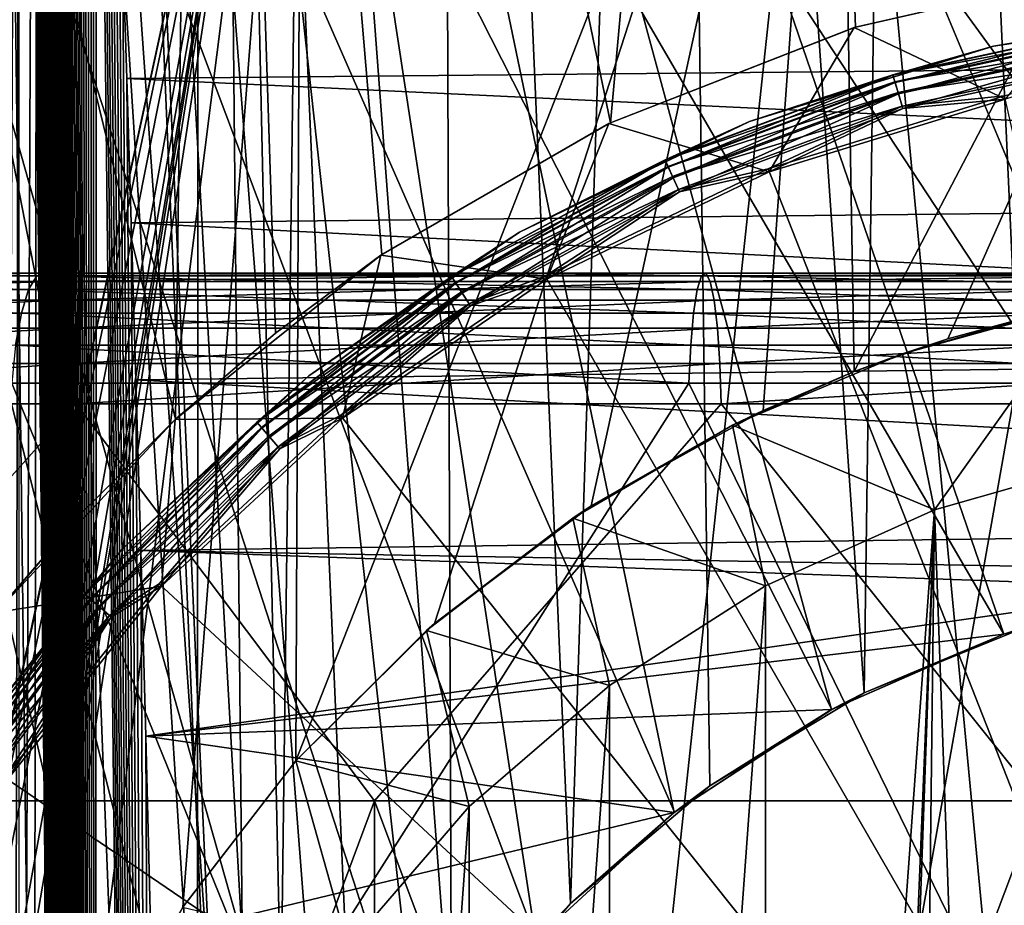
# Model space of a CAD drawing. Header units: metres. Extents: x -24 to 24, y -69 to 184.
# Tile 787 of 896: x -2.5 to -0.68, y 155.39 to 157.02. Entities that reach past the tile are written whole.
import ezdxf

# ---------------------------------------------------------------- set-up
doc = ezdxf.new("R2010")
doc.units = ezdxf.units.M
for name, color, linetype in [('4035', 7, 'CONTINUOUS'), ('4050', 7, 'CONTINUOUS'), ('4056', 2, 'CONTINUOUS'), ('4058', 2, 'CONTINUOUS'), ('4068', 2, 'CONTINUOUS'), ('4069', 2, 'CONTINUOUS'), ('4097', 7, 'CONTINUOUS'), ('4099', 7, 'CONTINUOUS'), ('4121', 7, 'CONTINUOUS'), ('4122', 7, 'CONTINUOUS'), ('4167', 7, 'CONTINUOUS'), ('4169', 7, 'CONTINUOUS'), ('4189', 7, 'CONTINUOUS'), ('4190', 7, 'CONTINUOUS'), ('4213', 7, 'CONTINUOUS'), ('4217', 7, 'CONTINUOUS'), ('4219', 7, 'CONTINUOUS'), ('4221', 7, 'CONTINUOUS'), ('4229', 7, 'CONTINUOUS'), ('4231', 7, 'CONTINUOUS'), ('618', 7, 'CONTINUOUS'), ('713', 7, 'CONTINUOUS'), ('714', 7, 'CONTINUOUS'), ('715', 7, 'CONTINUOUS')]:
    doc.layers.add(name, color=color, linetype=linetype)

msp = doc.modelspace()

# ---------------------------------------------------------------- linework, layer by layer
at = {"layer": '4035'}
for points in [[(-1.078851, 160.452523, 24.22599), (-2.155623, 160.446, 24.154002), (-1.407413, 156.829451, 24.209124)], [(-0.955243, 157.006447, 24.231178), (-1.078851, 160.452523, 24.22599), (-1.407413, 156.829451, 24.209124)], [(-0.482687, 157.113957, 24.245196), (-1.078851, 160.452523, 24.22599), (-0.955243, 157.006447, 24.231178)], [(-2.155623, 160.446, 24.154002), (-3.228154, 160.435157, 24.034174), (-2.210229, 156.282727, 24.149066)], [(-2.382778, 156.110174, 24.132652), (-3.228154, 160.435157, 24.034174), (-2.541779, 155.925303, 24.116423)], [(-2.210229, 156.282727, 24.149066), (-3.228154, 160.435157, 24.034174), (-2.382778, 156.110174, 24.132652)], [(-2.025325, 156.441763, 24.165276), (-2.155623, 160.446, 24.154002), (-2.210229, 156.282727, 24.149066)], [(-1.829057, 156.586457, 24.180923), (-2.155623, 160.446, 24.154002), (-2.025325, 156.441763, 24.165276)], [(-1.407413, 156.829451, 24.209124), (-2.155623, 160.446, 24.154002), (-1.829057, 156.586457, 24.180923)], [(-2.173753, 147.8, -24.152377), (-4.330005, 147.8, -23.860293), (-4.316752, 160.06449, -23.862694)], [(-2.167046, 160.06449, -24.152979), (-2.173753, 147.8, -24.152377), (-4.316752, 160.06449, -23.862694)], [(0, 160.06449, -24.25), (-2.173753, 147.8, -24.152377), (-2.167046, 160.06449, -24.152979)], [(0, 160.06449, -24.25), (0, 147.8, -24.25), (-2.173753, 147.8, -24.152377)]]:
    msp.add_3dface(points, dxfattribs=at)
at = {"layer": '4050'}
for points in [[(-2.111006, 147.74019, -23.455195), (-2.959514, 158.202198, -21.216058), (-4.205015, 147.74019, -23.171542)], [(-1.976525, 158.202198, -21.3301), (-2.959514, 158.202198, -21.216058), (-2.111006, 147.74019, -23.455195)], [(-1.976525, 158.202198, 21.3301), (-2.896422, 153.959708, 22.095592), (-2.959514, 158.202198, 21.216058)], [(-2.871932, 154.065167, 22.077153), (-2.896422, 153.959708, 22.095592), (-1.976525, 158.202198, 21.3301)], [(-2.825765, 154.162153, 22.063217), (-2.871932, 154.065167, 22.077153), (-1.976525, 158.202198, 21.3301)], [(-2.760428, 154.246542, 22.054184), (-2.825765, 154.162153, 22.063217), (-1.976525, 158.202198, 21.3301)], [(-2.678646, 154.315158, 22.050203), (-2.760428, 154.246542, 22.054184), (-1.976525, 158.202198, 21.3301)], [(-2.64019, 154.348837, 22.04794), (-2.678646, 154.315158, 22.050203), (-1.976525, 158.202198, 21.3301)], [(-2.611369, 154.39148, 22.042636), (-2.64019, 154.348837, 22.04794), (-1.976525, 158.202198, 21.3301)], [(-2.594307, 154.440434, 22.034621), (-2.611369, 154.39148, 22.042636), (-1.976525, 158.202198, 21.3301)], [(-2.553572, 154.608356, 22.004987), (-2.594307, 154.440434, 22.034621), (-1.976525, 158.202198, 21.3301)], [(-2.502194, 154.772655, 21.977245), (-2.553572, 154.608356, 22.004987), (-1.976525, 158.202198, 21.3301)], [(-2.36875, 155.088075, 21.927483), (-2.502194, 154.772655, 21.977245), (-1.976525, 158.202198, 21.3301)], [(-2.19645, 155.382602, 21.88519), (-2.36875, 155.088075, 21.927483), (-1.976525, 158.202198, 21.3301)], [(-1.987837, 155.652428, 21.85), (-2.19645, 155.382602, 21.88519), (-1.976525, 158.202198, 21.3301)], [(-0.989318, 158.202198, -21.398623), (-1.976525, 158.202198, -21.3301), (-2.111006, 147.74019, -23.455195)], [(0, 147.74019, -23.55), (-0.989318, 158.202198, -21.398623), (-2.111006, 147.74019, -23.455195)], [(-0.989318, 158.202198, 21.398623), (-1.987837, 155.652428, 21.85), (-1.976525, 158.202198, 21.3301)], [(-1.732023, 155.905642, 21.820086), (-1.987837, 155.652428, 21.85), (-0.989318, 158.202198, 21.398623)], [(-1.443048, 156.122636, 21.796855), (-1.732023, 155.905642, 21.820086), (-0.989318, 158.202198, 21.398623)], [(-1.125535, 156.299098, 21.779607), (-1.443048, 156.122636, 21.796855), (-0.989318, 158.202198, 21.398623)], [(-0.957771, 156.370865, 21.773013), (-1.125535, 156.299098, 21.779607), (-0.989318, 158.202198, 21.398623)], [(0, 158.202198, 21.42148), (-0.957771, 156.370865, 21.773013), (-0.989318, 158.202198, 21.398623)], [(0, 147.74019, -23.55), (0, 158.202198, -21.42148), (-0.989318, 158.202198, -21.398623)], [(-0.957771, 156.370865, 21.773013), (0, 158.202198, 21.42148), (-0.784986, 156.431066, 21.767671)], [(-0.784986, 156.431066, 21.767671), (0, 158.202198, 21.42148), (-0.608087, 156.479289, 21.763517)]]:
    msp.add_3dface(points, dxfattribs=at)
at = {"layer": '4056'}
for points in [[(-2.5, 146.7, -4.35), (-2.359727, 146.7, -4.363234), (-2.498407, 160.029239, -4.350002)], [(-2.498407, 160.029239, -4.350002), (-2.359727, 146.7, -4.363234), (-2.4964, 160.028443, -4.350009)], [(-2.4964, 160.028443, -4.350009), (-2.359727, 146.7, -4.363234), (-2.494571, 160.027181, -4.35002)], [(-2.494571, 160.027181, -4.35002), (-2.359727, 146.7, -4.363234), (-2.49288, 160.02556, -4.350034)], [(-2.49288, 160.02556, -4.350034), (-2.359727, 146.7, -4.363234), (-2.491226, 160.023552, -4.350051)], [(-2.491226, 160.023552, -4.350051), (-2.359727, 146.7, -4.363234), (-2.4896, 160.02117, -4.350072)], [(-2.4896, 160.02117, -4.350072), (-2.359727, 146.7, -4.363234), (-2.488017, 160.018463, -4.350096)], [(-2.488017, 160.018463, -4.350096), (-2.359727, 146.7, -4.363234), (-2.486462, 160.015431, -4.350122)], [(-2.486462, 160.015431, -4.350122), (-2.359727, 146.7, -4.363234), (-2.484919, 160.012057, -4.350152)], [(-2.484919, 160.012057, -4.350152), (-2.359727, 146.7, -4.363234), (-2.483375, 160.008316, -4.350184)], [(-2.483375, 160.008316, -4.350184), (-2.359727, 146.7, -4.363234), (-2.481822, 160.004186, -4.35022)], [(-2.481822, 160.004186, -4.35022), (-2.359727, 146.7, -4.363234), (-2.480257, 159.99965, -4.35026)], [(-2.480257, 159.99965, -4.35026), (-2.359727, 146.7, -4.363234), (-2.478677, 159.99469, -4.350303)], [(-2.478677, 159.99469, -4.350303), (-2.359727, 146.7, -4.363234), (-2.477075, 159.989274, -4.35035)], [(-2.477075, 159.989274, -4.35035), (-2.359727, 146.7, -4.363234), (-2.475444, 159.983354, -4.350402)], [(-2.475444, 159.983354, -4.350402), (-2.359727, 146.7, -4.363234), (-2.473776, 159.976882, -4.350459)], [(-2.473776, 159.976882, -4.350459), (-2.359727, 146.7, -4.363234), (-2.472067, 159.969808, -4.35052)], [(-2.472067, 159.969808, -4.35052), (-2.359727, 146.7, -4.363234), (-2.470313, 159.96208, -4.350588)], [(-2.470313, 159.96208, -4.350588), (-2.359727, 146.7, -4.363234), (-2.468509, 159.953643, -4.350661)], [(-2.468509, 159.953643, -4.350661), (-2.359727, 146.7, -4.363234), (-2.466654, 159.944443, -4.350742)], [(-2.466654, 159.944443, -4.350742), (-2.359727, 146.7, -4.363234), (-2.464744, 159.934422, -4.350829)], [(-2.464744, 159.934422, -4.350829), (-2.359727, 146.7, -4.363234), (-2.462775, 159.92351, -4.350924)], [(-2.462775, 159.92351, -4.350924), (-2.359727, 146.7, -4.363234), (-2.460744, 159.91163, -4.351028)], [(-2.460744, 159.91163, -4.351028), (-2.359727, 146.7, -4.363234), (-2.458648, 159.8987, -4.351141)], [(-2.458648, 159.8987, -4.351141), (-2.359727, 146.7, -4.363234), (-2.456481, 159.884631, -4.351264)], [(-2.456481, 159.884631, -4.351264), (-2.359727, 146.7, -4.363234), (-2.454242, 159.86933, -4.351397)], [(-2.454242, 159.86933, -4.351397), (-2.359727, 146.7, -4.363234), (-2.451925, 159.852692, -4.351542)], [(-2.451925, 159.852692, -4.351542), (-2.359727, 146.7, -4.363234), (-2.449528, 159.834604, -4.3517)], [(-2.449528, 159.834604, -4.3517), (-2.359727, 146.7, -4.363234), (-2.447045, 159.814946, -4.351872)], [(-2.447045, 159.814946, -4.351872), (-2.359727, 146.7, -4.363234), (-2.444474, 159.793583, -4.352058)], [(-2.444474, 159.793583, -4.352058), (-2.359727, 146.7, -4.363234), (-2.44181, 159.770373, -4.352261)], [(-2.44181, 159.770373, -4.352261), (-2.359727, 146.7, -4.363234), (-2.439049, 159.745161, -4.352481)], [(-2.439049, 159.745161, -4.352481), (-2.359727, 146.7, -4.363234), (-2.436186, 159.717778, -4.35272)], [(-2.436186, 159.717778, -4.35272), (-2.359727, 146.7, -4.363234), (-2.433217, 159.688042, -4.352979)], [(-2.433217, 159.688042, -4.352979), (-2.359727, 146.7, -4.363234), (-2.430136, 159.655754, -4.353261)], [(-2.430136, 159.655754, -4.353261), (-2.359727, 146.7, -4.363234), (-2.42694, 159.620701, -4.353567)], [(-2.42694, 159.620701, -4.353567), (-2.359727, 146.7, -4.363234), (-2.423624, 159.58265, -4.353899)], [(-2.423624, 159.58265, -4.353899), (-2.359727, 146.7, -4.363234), (-2.420181, 159.541349, -4.354259)], [(-2.420181, 159.541349, -4.354259), (-2.359727, 146.7, -4.363234), (-2.416608, 159.496528, -4.354651)], [(-2.416608, 159.496528, -4.354651), (-2.359727, 146.7, -4.363234), (-2.412897, 159.447888, -4.355075)], [(-2.412897, 159.447888, -4.355075), (-2.359727, 146.7, -4.363234), (-2.409045, 159.395112, -4.355536)], [(-2.409045, 159.395112, -4.355536), (-2.359727, 146.7, -4.363234), (-2.405044, 159.337853, -4.356035)], [(-2.405044, 159.337853, -4.356035), (-2.359727, 146.7, -4.363234), (-2.400889, 159.275735, -4.356577)], [(-2.400889, 159.275735, -4.356577), (-2.359727, 146.7, -4.363234), (-2.396574, 159.208352, -4.357165)], [(-2.396574, 159.208352, -4.357165), (-2.359727, 146.7, -4.363234), (-2.392092, 159.135265, -4.357803)], [(-2.392092, 159.135265, -4.357803), (-2.359727, 146.7, -4.363234), (-2.387437, 159.055995, -4.358495)], [(-2.387437, 159.055995, -4.358495), (-2.359727, 146.7, -4.363234), (-2.382601, 158.970028, -4.359245)], [(-2.382601, 158.970028, -4.359245), (-2.359727, 146.7, -4.363234), (-2.377578, 158.876803, -4.360059)], [(-2.377578, 158.876803, -4.360059), (-2.359727, 146.7, -4.363234), (-2.37236, 158.775717, -4.360941)], [(-2.37236, 158.775717, -4.360941), (-2.359727, 146.7, -4.363234), (-2.366941, 158.666112, -4.361898)], [(-2.366941, 158.666112, -4.361898), (-2.359727, 146.7, -4.363234), (-2.361311, 158.54728, -4.362935)], [(-2.361311, 158.54728, -4.362935), (-2.359727, 146.7, -4.363234), (-2.355464, 158.418452, -4.364059)], [(-2.359727, 146.7, -4.363234), (-2.224405, 146.7, -4.402471), (-2.355464, 158.418452, -4.364059)], [(-2.355464, 158.418452, -4.364059), (-2.224405, 146.7, -4.402471), (-2.349391, 158.278796, -4.365278)], [(-2.349391, 158.278796, -4.365278), (-2.224405, 146.7, -4.402471), (-2.343084, 158.127411, -4.366599)], [(-2.343084, 158.127411, -4.366599), (-2.224405, 146.7, -4.402471), (-2.336534, 157.963321, -4.368031)], [(-2.336534, 157.963321, -4.368031), (-2.224405, 146.7, -4.402471), (-2.329733, 157.785471, -4.369583)], [(-2.329733, 157.785471, -4.369583), (-2.224405, 146.7, -4.402471), (-2.322672, 157.59272, -4.371265)], [(-2.322672, 157.59272, -4.371265), (-2.224405, 146.7, -4.402471), (-2.31534, 157.383807, -4.373088)], [(-2.31534, 157.383807, -4.373088), (-2.224405, 146.7, -4.402471), (-2.307726, 157.157295, -4.375065)], [(-2.307726, 157.157295, -4.375065), (-2.224405, 146.7, -4.402471), (-2.299816, 156.911576, -4.377209)], [(-2.299816, 156.911576, -4.377209), (-2.224405, 146.7, -4.402471), (-2.291595, 156.644872, -4.379537)], [(-2.291595, 156.644872, -4.379537), (-2.224405, 146.7, -4.402471), (-2.283046, 156.355209, -4.382064)], [(-2.283046, 156.355209, -4.382064), (-2.224405, 146.7, -4.402471), (-2.274154, 156.040391, -4.384812)], [(-2.274154, 156.040391, -4.384812), (-2.224405, 146.7, -4.402471), (-2.2649, 155.697964, -4.3878)], [(-2.2649, 155.697964, -4.3878), (-2.224405, 146.7, -4.402471), (-2.255265, 155.325177, -4.391053)]]:
    msp.add_3dface(points, dxfattribs=at)
at = {"layer": '4058'}
for points in [[(-2.307726, 157.157295, -4.375065), (2.301222, 156.956028, -4.376821), (2.30906, 157.197679, -4.374712)], [(-2.307726, 157.157295, -4.375065), (-2.299816, 156.911576, -4.377209), (2.301222, 156.956028, -4.376821)], [(-2.299816, 156.911576, -4.377209), (2.293087, 156.694161, -4.379106), (2.301222, 156.956028, -4.376821)], [(-2.299816, 156.911576, -4.377209), (-2.291595, 156.644872, -4.379537), (2.293087, 156.694161, -4.379106)], [(-2.291595, 156.644872, -4.379537), (2.284646, 156.410364, -4.381583), (2.293087, 156.694161, -4.379106)], [(-2.291595, 156.644872, -4.379537), (-2.283046, 156.355209, -4.382064), (2.284646, 156.410364, -4.381583)], [(-2.283046, 156.355209, -4.382064), (2.275886, 156.10277, -4.384267), (2.284646, 156.410364, -4.381583)], [(-2.283046, 156.355209, -4.382064), (-2.274154, 156.040391, -4.384812), (2.275886, 156.10277, -4.384267)], [(2.275886, 156.10277, -4.384267), (-2.274154, 156.040391, -4.384812), (0, 156, -4.385164)], [(0, 156, -4.385164), (-2.274154, 156.040391, -4.384812), (-0.345644, 155.97136, -4.385414)], [(-2.274154, 156.040391, -4.384812), (-2.2649, 155.697964, -4.3878), (-0.345644, 155.97136, -4.385414)], [(-0.345644, 155.97136, -4.385414), (-2.2649, 155.697964, -4.3878), (-0.681869, 155.886217, -4.386157)], [(-0.681869, 155.886217, -4.386157), (-2.2649, 155.697964, -4.3878), (-0.999506, 155.746886, -4.387373)], [(-0.999506, 155.746886, -4.387373), (-2.2649, 155.697964, -4.3878), (-1.289863, 155.557181, -4.389029)], [(-2.2649, 155.697964, -4.3878), (-2.255265, 155.325177, -4.391053), (-1.289863, 155.557181, -4.389029)], [(-1.289863, 155.557181, -4.389029), (-2.255265, 155.325177, -4.391053), (-1.545021, 155.32229, -4.391079)]]:
    msp.add_3dface(points, dxfattribs=at)
at = {"layer": '4068'}
for points in [[(1.545021, 155.32229, 5.421079), (-2.4, 160.902618, 5.37238), (1.758052, 155.048588, 5.423467)], [(1.289863, 155.557181, 5.419029), (-2.4, 160.902618, 5.37238), (1.545021, 155.32229, 5.421079)], [(0.999506, 155.746886, 5.417373), (-2.4, 160.902618, 5.37238), (1.289863, 155.557181, 5.419029)], [(0.681869, 155.886217, 5.416157), (-2.4, 160.902618, 5.37238), (0.999506, 155.746886, 5.417373)], [(0.345644, 155.97136, 5.415414), (-2.4, 160.902618, 5.37238), (0.681869, 155.886217, 5.416157)], [(0, 156, 5.415164), (-2.4, 160.902618, 5.37238), (0.345644, 155.97136, 5.415414)], [(-0.345644, 155.97136, 5.415414), (-2.4, 160.902618, 5.37238), (0, 156, 5.415164)], [(-0.681869, 155.886217, 5.416157), (-2.4, 160.902618, 5.37238), (-0.345644, 155.97136, 5.415414)], [(-0.999506, 155.746886, 5.417373), (-2.4, 160.902618, 5.37238), (-0.681869, 155.886217, 5.416157)], [(-1.289863, 155.557181, 5.419029), (-2.4, 160.902618, 5.37238), (-0.999506, 155.746886, 5.417373)], [(-1.545021, 155.32229, 5.421079), (-2.4, 160.902618, 5.37238), (-1.289863, 155.557181, 5.419029)], [(-1.758052, 155.048588, 5.423467), (-2.4, 160.902618, 5.37238), (-1.545021, 155.32229, 5.421079)], [(-1.923132, 154.74354, 5.426129), (-2.4, 160.902618, 5.37238), (-1.758052, 155.048588, 5.423467)], [(-2.035739, 154.415517, 5.428992), (-2.4, 160.902618, 5.37238), (-1.923132, 154.74354, 5.426129)], [(-2.092826, 154.073427, 5.431977), (-2.4, 160.902618, 5.37238), (-2.035739, 154.415517, 5.428992)], [(-2.092826, 153.726573, 5.435004), (-2.4, 160.902618, 5.37238), (-2.092826, 154.073427, 5.431977)], [(-2.4, 146.695637, 5.496362), (-2.4, 160.902618, 5.37238), (-2.092826, 153.726573, 5.435004)], [(-2.4, 160.902618, 5.37238), (2.4, 160.902618, 5.37238), (1.758052, 155.048588, 5.423467)]]:
    msp.add_3dface(points, dxfattribs=at)
at = {"layer": '4069'}
for points in [[(-2.492755, 160.902624, 5.35393), (-2.558981, 146.695637, 5.46007), (-2.520541, 160.902626, 5.340281)], [(-2.520986, 146.695637, 5.475809), (-2.558981, 146.695637, 5.46007), (-2.492755, 160.902624, 5.35393)], [(-2.461751, 160.902624, 5.364382), (-2.520986, 146.695637, 5.475809), (-2.492755, 160.902624, 5.35393)], [(-2.481534, 146.695637, 5.487174), (-2.520986, 146.695637, 5.475809), (-2.461751, 160.902624, 5.364382)], [(-2.431637, 160.902621, 5.370306), (-2.481534, 146.695637, 5.487174), (-2.461751, 160.902624, 5.364382)], [(-2.441008, 146.695637, 5.49406), (-2.481534, 146.695637, 5.487174), (-2.431637, 160.902621, 5.370306)], [(-2.4, 160.902618, 5.37238), (-2.441008, 146.695637, 5.49406), (-2.431637, 160.902621, 5.370306)], [(-2.4, 160.902618, 5.37238), (-2.4, 146.695637, 5.496362), (-2.441008, 146.695637, 5.49406)]]:
    msp.add_3dface(points, dxfattribs=at)
at = {"layer": '4097'}
for points in [[(-2.956938, 161.014521, 8.573859), (-2.380527, 146.863365, 8.012526), (-2.554255, 161.000688, 8.739765)], [(-2.753359, 146.863365, 7.851187), (-2.380527, 146.863365, 8.012526), (-2.956938, 161.014521, 8.573859)], [(-2.075781, 154.218017, 8.530092), (-2.554255, 161.000688, 8.739765), (-2.099992, 153.894321, 8.504521)], [(-2.142444, 160.988906, 8.88111), (-2.554255, 161.000688, 8.739765), (-2.075781, 154.218017, 8.530092)], [(-2.554255, 161.000688, 8.739765), (-1.9983, 146.863365, 8.150136), (-2.099992, 153.894321, 8.504521)], [(-2.380527, 146.863365, 8.012526), (-1.9983, 146.863365, 8.150136), (-2.554255, 161.000688, 8.739765)], [(-2.00093, 154.537399, 8.57091), (-2.142444, 160.988906, 8.88111), (-2.075781, 154.218017, 8.530092)], [(-1.875279, 154.845162, 8.624639), (-2.142444, 160.988906, 8.88111), (-2.00093, 154.537399, 8.57091)], [(-1.700419, 155.132305, 8.687185), (-2.142444, 160.988906, 8.88111), (-1.875279, 154.845162, 8.624639)], [(-1.72313, 160.979217, 8.997375), (-2.142444, 160.988906, 8.88111), (-1.700419, 155.132305, 8.687185)], [(-1.48089, 155.388948, 8.752973), (-1.72313, 160.979217, 8.997375), (-1.700419, 155.132305, 8.687185)], [(-1.297709, 160.971651, 9.088206), (-1.72313, 160.979217, 8.997375), (-1.48089, 155.388948, 8.752973)], [(-1.224209, 155.606257, 8.815762), (-1.297709, 160.971651, 9.088206), (-1.48089, 155.388948, 8.752973)], [(-0.939522, 155.77811, 8.869887), (-1.297709, 160.971651, 9.088206), (-1.224209, 155.606257, 8.815762)], [(-0.867598, 160.966226, 9.153313), (-1.297709, 160.971651, 9.088206), (-0.939522, 155.77811, 8.869887)], [(-0.635748, 155.901456, 8.911124), (-0.867598, 160.966226, 9.153313), (-0.939522, 155.77811, 8.869887)], [(-0.434458, 160.962964, 9.192454), (-0.867598, 160.966226, 9.153313), (-0.635748, 155.901456, 8.911124)]]:
    msp.add_3dface(points, dxfattribs=at)
at = {"layer": '4099'}
for points in [[(0.998875, 155.747228, -7.932219), (-3.717684, 161.102693, -8.212887), (1.289207, 155.557692, -7.922286)], [(0.681371, 155.886388, -7.939512), (-3.717684, 161.102693, -8.212887), (0.998875, 155.747228, -7.932219)], [(0.34537, 155.971406, -7.943968), (-3.717684, 161.102693, -8.212887), (0.681371, 155.886388, -7.939512)], [(0, 156, -7.945466), (-3.717684, 161.102693, -8.212887), (0.34537, 155.971406, -7.943968)], [(-0.34537, 155.971406, -7.943968), (-3.717684, 161.102693, -8.212887), (0, 156, -7.945466)], [(-0.681371, 155.886388, -7.939512), (-3.717684, 161.102693, -8.212887), (-0.34537, 155.971406, -7.943968)], [(-0.998875, 155.747228, -7.932219), (-3.717684, 161.102693, -8.212887), (-0.681371, 155.886388, -7.939512)], [(-1.289207, 155.557692, -7.922286), (-3.717684, 161.102693, -8.212887), (-0.998875, 155.747228, -7.932219)], [(-1.544442, 155.322918, -7.909982), (-3.717684, 161.102693, -8.212887), (-1.289207, 155.557692, -7.922286)], [(-1.757622, 155.049245, -7.895639), (-3.717684, 161.102693, -8.212887), (-1.544442, 155.322918, -7.909982)], [(-1.922878, 154.744118, -7.879648), (-3.717684, 161.102693, -8.212887), (-1.757622, 155.049245, -7.895639)], [(-2.035639, 154.415912, -7.862448), (-3.717684, 161.102693, -8.212887), (-1.922878, 154.744118, -7.879648)], [(-2.092814, 154.073567, -7.844506), (-3.717684, 161.102693, -8.212887), (-2.035639, 154.415912, -7.862448)], [(-3.344558, 153.983029, -7.839761), (-3.717684, 161.102693, -8.212887), (-2.092814, 154.073567, -7.844506)], [(-3.717684, 161.102693, -8.212887), (3.344558, 153.983029, -7.839761), (1.289207, 155.557692, -7.922286)], [(3.717684, 161.102693, -8.212887), (3.344558, 153.983029, -7.839761), (-3.717684, 161.102693, -8.212887)]]:
    msp.add_3dface(points, dxfattribs=at)
at = {"layer": '4121'}
for points in [[(-0.345644, 155.97136, -4.385414), (-0.681869, 155.886217, -4.386157), (-0.681371, 155.886388, -7.939512)], [(-0.345644, 155.97136, -4.385414), (-0.681371, 155.886388, -7.939512), (-0.34537, 155.971406, -7.943968)], [(-0.681869, 155.886217, -4.386157), (-0.999506, 155.746886, -4.387373), (-0.998875, 155.747228, -7.932219)], [(-0.681869, 155.886217, -4.386157), (-0.998875, 155.747228, -7.932219), (-0.681371, 155.886388, -7.939512)], [(-0.999506, 155.746886, -4.387373), (-1.289863, 155.557181, -4.389029), (-1.289207, 155.557692, -7.922286)], [(-0.999506, 155.746886, -4.387373), (-1.289207, 155.557692, -7.922286), (-0.998875, 155.747228, -7.932219)], [(-1.289863, 155.557181, -4.389029), (-1.545021, 155.32229, -4.391079), (-1.544442, 155.322918, -7.909982)], [(-1.289863, 155.557181, -4.389029), (-1.544442, 155.322918, -7.909982), (-1.289207, 155.557692, -7.922286)]]:
    msp.add_3dface(points, dxfattribs=at)
at = {"layer": '4122'}
for points in [[(-0.608087, 156.479289, 21.763517), (-0.540434, 156.494307, 21.85), (-0.868619, 156.403598, 21.85)], [(-0.784986, 156.431066, 21.767671), (-0.608087, 156.479289, 21.763517), (-0.868619, 156.403598, 21.85)], [(-0.957771, 156.370865, 21.773013), (-0.784986, 156.431066, 21.767671), (-0.868619, 156.403598, 21.85)], [(-1.182463, 156.271557, 21.85), (-0.957771, 156.370865, 21.773013), (-0.868619, 156.403598, 21.85)], [(-1.125535, 156.299098, 21.779607), (-0.957771, 156.370865, 21.773013), (-1.182463, 156.271557, 21.85)], [(-1.443048, 156.122636, 21.796855), (-1.125535, 156.299098, 21.779607), (-1.182463, 156.271557, 21.85)], [(-1.476787, 156.100364, 21.85), (-1.443048, 156.122636, 21.796855), (-1.182463, 156.271557, 21.85)], [(-1.732023, 155.905642, 21.820086), (-1.443048, 156.122636, 21.796855), (-1.476787, 156.100364, 21.85)], [(-1.74673, 155.892846, 21.85), (-1.732023, 155.905642, 21.820086), (-1.476787, 156.100364, 21.85)], [(-1.987837, 155.652428, 21.85), (-1.732023, 155.905642, 21.820086), (-1.74673, 155.892846, 21.85)]]:
    msp.add_3dface(points, dxfattribs=at)
at = {"layer": '4167'}
for points in [[(-0.48444, 157.113692, 23.55), (-0.958, 157.005596, 23.55), (-0.678689, 156.87353, 23.55)], [(-0.958, 157.005596, 23.55), (-1.410133, 156.828143, 23.55), (-1.114296, 156.739162, 23.55)], [(-0.678689, 156.87353, 23.55), (-0.958, 157.005596, 23.55), (-1.114296, 156.739162, 23.55)], [(-1.410133, 156.828143, 23.55), (-1.83078, 156.585283, 23.55), (-1.524994, 156.54138, 23.55)], [(-1.114296, 156.739162, 23.55), (-1.410133, 156.828143, 23.55), (-1.524994, 156.54138, 23.55)], [(-1.83078, 156.585283, 23.55), (-2.210525, 156.282451, 23.55), (-1.901644, 156.284586, 23.55)], [(-1.524994, 156.54138, 23.55), (-1.83078, 156.585283, 23.55), (-1.901644, 156.284586, 23.55)], [(-2.210525, 156.282451, 23.55), (-2.540919, 155.926383, 23.55), (-2.235812, 155.974522, 23.55)], [(-1.901644, 156.284586, 23.55), (-2.210525, 156.282451, 23.55), (-2.235812, 155.974522, 23.55)], [(-2.235812, 155.974522, 23.55), (-2.540919, 155.926383, 23.55), (-2.520024, 155.618131, 23.55)]]:
    msp.add_3dface(points, dxfattribs=at)
at = {"layer": '4169'}
for points in [[(-0.955243, 157.006447, 24.231178), (-0.958, 157.005596, 23.55), (-0.48444, 157.113692, 23.55)], [(-0.482687, 157.113957, 24.245196), (-0.955243, 157.006447, 24.231178), (-0.48444, 157.113692, 23.55)], [(-1.407413, 156.829451, 24.209124), (-1.410133, 156.828143, 23.55), (-0.958, 157.005596, 23.55)], [(-0.955243, 157.006447, 24.231178), (-1.407413, 156.829451, 24.209124), (-0.958, 157.005596, 23.55)], [(-1.829057, 156.586457, 24.180923), (-1.83078, 156.585283, 23.55), (-1.410133, 156.828143, 23.55)], [(-1.407413, 156.829451, 24.209124), (-1.829057, 156.586457, 24.180923), (-1.410133, 156.828143, 23.55)], [(-2.210229, 156.282727, 24.149066), (-2.210525, 156.282451, 23.55), (-1.83078, 156.585283, 23.55)], [(-2.025325, 156.441763, 24.165276), (-2.210229, 156.282727, 24.149066), (-1.83078, 156.585283, 23.55)], [(-1.829057, 156.586457, 24.180923), (-2.025325, 156.441763, 24.165276), (-1.83078, 156.585283, 23.55)], [(-2.382778, 156.110174, 24.132652), (-2.540919, 155.926383, 23.55), (-2.210525, 156.282451, 23.55)], [(-2.210229, 156.282727, 24.149066), (-2.382778, 156.110174, 24.132652), (-2.210525, 156.282451, 23.55)], [(-2.382778, 156.110174, 24.132652), (-2.541779, 155.925303, 24.116423), (-2.540919, 155.926383, 23.55)]]:
    msp.add_3dface(points, dxfattribs=at)
at = {"layer": '4189'}
for points in [[(-0.809685, 156.115505, 21.05), (-0.481053, 156.209251, 21.05), (-0.748315, 154.400024, 21.05)], [(-0.748315, 154.400024, 21.05), (-0.481053, 156.209251, 21.05), (-0.636393, 154.536399, 21.05)], [(-1.121322, 151.824744, 21.05), (-0.809685, 156.115505, 21.05), (-0.9, 153.9, 21.05)], [(-1.121322, 155.975256, 21.05), (-0.809685, 156.115505, 21.05), (-1.121322, 151.824744, 21.05)], [(-0.9, 153.9, 21.05), (-0.809685, 156.115505, 21.05), (-0.882707, 154.07558, 21.05)], [(-0.882707, 154.07558, 21.05), (-0.809685, 156.115505, 21.05), (-0.831497, 154.244399, 21.05)], [(-0.831497, 154.244399, 21.05), (-0.809685, 156.115505, 21.05), (-0.748315, 154.400024, 21.05)], [(-1.409423, 152.008551, 21.05), (-1.121322, 155.975256, 21.05), (-1.121322, 151.824744, 21.05)], [(-1.409423, 155.791449, 21.05), (-1.121322, 155.975256, 21.05), (-1.409423, 152.008551, 21.05)], [(-1.66794, 152.23206, 21.05), (-1.409423, 155.791449, 21.05), (-1.409423, 152.008551, 21.05)], [(-1.66794, 155.56794, 21.05), (-1.409423, 155.791449, 21.05), (-1.66794, 152.23206, 21.05)], [(-1.891449, 152.490577, 21.05), (-1.66794, 155.56794, 21.05), (-1.66794, 152.23206, 21.05)], [(-1.891449, 155.309423, 21.05), (-1.66794, 155.56794, 21.05), (-1.891449, 152.490577, 21.05)]]:
    msp.add_3dface(points, dxfattribs=at)
at = {"layer": '4190'}
for points in [[(-0.680058, 156.87953, 24.155875), (-1.116538, 156.744893, 24.155875), (0, 153.9, 24.25)], [(-1.116538, 156.744893, 24.155875), (-1.528077, 156.546707, 24.155875), (0, 153.9, 24.25)], [(-1.528077, 156.546707, 24.155875), (-1.905481, 156.289397, 24.155875), (0, 153.9, 24.25)], [(-1.905481, 156.289397, 24.155875), (-2.240319, 155.978713, 24.155875), (0, 153.9, 24.25)], [(-2.240319, 155.978713, 24.155875), (-2.525113, 155.621593, 24.155875), (0, 153.9, 24.25)], [(-2.525113, 155.621593, 24.155875), (-2.753499, 155.226015, 24.155875), (0, 153.9, 24.25)]]:
    msp.add_3dface(points, dxfattribs=at)
at = {"layer": '4213'}
for points in [[(-0.868619, 156.403598, 21.85), (-0.540434, 156.494307, 21.85), (-0.809685, 156.115505, 21.05)], [(-0.540434, 156.494307, 21.85), (-0.481053, 156.209251, 21.05), (-0.809685, 156.115505, 21.05)], [(-1.182463, 156.271557, 21.85), (-0.868619, 156.403598, 21.85), (-0.809685, 156.115505, 21.05)], [(-1.476787, 156.100364, 21.85), (-1.182463, 156.271557, 21.85), (-1.121322, 155.975256, 21.05)], [(-1.182463, 156.271557, 21.85), (-0.809685, 156.115505, 21.05), (-1.121322, 155.975256, 21.05)], [(-1.74673, 155.892846, 21.85), (-1.476787, 156.100364, 21.85), (-1.409423, 155.791449, 21.05)], [(-1.476787, 156.100364, 21.85), (-1.121322, 155.975256, 21.05), (-1.409423, 155.791449, 21.05)], [(-1.987837, 155.652428, 21.85), (-1.74673, 155.892846, 21.85), (-1.66794, 155.56794, 21.05)], [(-1.74673, 155.892846, 21.85), (-1.409423, 155.791449, 21.05), (-1.66794, 155.56794, 21.05)], [(-1.987837, 155.652428, 21.85), (-1.891449, 155.309423, 21.05), (-2.197179, 155.381521, 21.85)], [(-1.987837, 155.652428, 21.85), (-1.66794, 155.56794, 21.05), (-1.891449, 155.309423, 21.05)]]:
    msp.add_3dface(points, dxfattribs=at)
at = {"layer": '4217'}
for points in [[(-0.2354, 157.041192, 24.056065), (-0.700941, 156.971023, 23.65), (-0.700941, 156.971023, 24.056065)], [(-0.2354, 157.041192, 23.65), (-0.700941, 156.971023, 23.65), (-0.2354, 157.041192, 24.056065)], [(-0.700941, 156.971023, 24.056065), (-1.150824, 156.832252, 23.65), (-1.150824, 156.832252, 24.056065)], [(-0.700941, 156.971023, 23.65), (-1.150824, 156.832252, 23.65), (-0.700941, 156.971023, 24.056065)], [(-1.150824, 156.832252, 24.056065), (-1.575, 156.62798, 23.65), (-1.575, 156.62798, 24.056065)], [(-1.150824, 156.832252, 23.65), (-1.575, 156.62798, 23.65), (-1.150824, 156.832252, 24.056065)], [(-1.575, 156.62798, 24.056065), (-1.963993, 156.362769, 23.65), (-1.963993, 156.362769, 24.056065)], [(-1.575, 156.62798, 23.65), (-1.963993, 156.362769, 23.65), (-1.575, 156.62798, 24.056065)], [(-1.963993, 156.362769, 24.056065), (-2.309113, 156.042544, 23.65), (-2.309113, 156.042544, 24.056065)], [(-1.963993, 156.362769, 23.65), (-2.309113, 156.042544, 23.65), (-1.963993, 156.362769, 24.056065)], [(-2.309113, 156.042544, 24.056065), (-2.602652, 155.674458, 23.65), (-2.602652, 155.674458, 24.056065)], [(-2.309113, 156.042544, 23.65), (-2.602652, 155.674458, 23.65), (-2.309113, 156.042544, 24.056065)]]:
    msp.add_3dface(points, dxfattribs=at)
at = {"layer": '4219'}
for points in [[(-0.2354, 157.041192, 24.056065), (-0.700941, 156.971023, 24.056065), (-0.447648, 157.013463, 24.085793)], [(-0.447648, 157.013463, 24.085793), (-0.886184, 156.918065, 24.085793), (-0.445774, 157.000425, 24.112858)], [(-0.447648, 157.013463, 24.085793), (-0.700941, 156.971023, 24.056065), (-0.886184, 156.918065, 24.085793)], [(-0.445774, 157.000425, 24.112858), (-0.886184, 156.918065, 24.085793), (-0.882473, 156.905427, 24.112858)], [(-0.445774, 157.000425, 24.112858), (-0.882473, 156.905427, 24.112858), (-0.442838, 156.980007, 24.134777)], [(-0.700941, 156.971023, 24.056065), (-1.150824, 156.832252, 24.056065), (-0.886184, 156.918065, 24.085793)], [(-0.442838, 156.980007, 24.134777), (-0.882473, 156.905427, 24.112858), (-0.876661, 156.885634, 24.134777)], [(-0.442838, 156.980007, 24.134777), (-0.876661, 156.885634, 24.134777), (-0.439107, 156.954057, 24.149566)], [(-0.439107, 156.954057, 24.149566), (-0.876661, 156.885634, 24.134777), (-0.869275, 156.86048, 24.149566)], [(-0.680058, 156.87953, 24.155875), (-0.439107, 156.954057, 24.149566), (-0.869275, 156.86048, 24.149566)], [(-0.886184, 156.918065, 24.085793), (-1.306679, 156.761228, 24.085793), (-0.882473, 156.905427, 24.112858)], [(-0.886184, 156.918065, 24.085793), (-1.150824, 156.832252, 24.056065), (-1.306679, 156.761228, 24.085793)], [(-0.882473, 156.905427, 24.112858), (-1.306679, 156.761228, 24.085793), (-1.301208, 156.749247, 24.112858)], [(-0.882473, 156.905427, 24.112858), (-1.301208, 156.749247, 24.112858), (-0.876661, 156.885634, 24.134777)], [(-0.876661, 156.885634, 24.134777), (-1.301208, 156.749247, 24.112858), (-1.292638, 156.730483, 24.134777)], [(-0.876661, 156.885634, 24.134777), (-1.292638, 156.730483, 24.134777), (-0.869275, 156.86048, 24.149566)], [(-1.116538, 156.744893, 24.155875), (-0.680058, 156.87953, 24.155875), (-0.869275, 156.86048, 24.149566)], [(-0.869275, 156.86048, 24.149566), (-1.292638, 156.730483, 24.134777), (-1.281748, 156.706636, 24.149566)], [(-1.116538, 156.744893, 24.155875), (-0.869275, 156.86048, 24.149566), (-1.281748, 156.706636, 24.149566)], [(-1.150824, 156.832252, 24.056065), (-1.575, 156.62798, 24.056065), (-1.306679, 156.761228, 24.085793)], [(-1.306679, 156.761228, 24.085793), (-1.700574, 156.546145, 24.085793), (-1.301208, 156.749247, 24.112858)], [(-1.306679, 156.761228, 24.085793), (-1.575, 156.62798, 24.056065), (-1.700574, 156.546145, 24.085793)], [(-1.301208, 156.749247, 24.112858), (-1.700574, 156.546145, 24.085793), (-1.693453, 156.535065, 24.112858)], [(-1.301208, 156.749247, 24.112858), (-1.693453, 156.535065, 24.112858), (-1.292638, 156.730483, 24.134777)], [(-1.528077, 156.546707, 24.155875), (-1.116538, 156.744893, 24.155875), (-1.281748, 156.706636, 24.149566)], [(-1.292638, 156.730483, 24.134777), (-1.693453, 156.535065, 24.112858), (-1.682301, 156.517711, 24.134777)], [(-1.292638, 156.730483, 24.134777), (-1.682301, 156.517711, 24.134777), (-1.281748, 156.706636, 24.149566)], [(-1.281748, 156.706636, 24.149566), (-1.682301, 156.517711, 24.134777), (-1.668127, 156.495656, 24.149566)], [(-1.528077, 156.546707, 24.155875), (-1.281748, 156.706636, 24.149566), (-1.668127, 156.495656, 24.149566)], [(-1.575, 156.62798, 24.056065), (-1.963993, 156.362769, 24.056065), (-1.700574, 156.546145, 24.085793)], [(-1.700574, 156.546145, 24.085793), (-2.059851, 156.277194, 24.085793), (-1.693453, 156.535065, 24.112858)], [(-1.700574, 156.546145, 24.085793), (-1.963993, 156.362769, 24.056065), (-2.059851, 156.277194, 24.085793)], [(-1.905481, 156.289397, 24.155875), (-1.528077, 156.546707, 24.155875), (-1.668127, 156.495656, 24.149566)], [(-1.693453, 156.535065, 24.112858), (-2.059851, 156.277194, 24.085793), (-2.051225, 156.26724, 24.112858)], [(-1.693453, 156.535065, 24.112858), (-2.051225, 156.26724, 24.112858), (-1.682301, 156.517711, 24.134777)], [(-1.682301, 156.517711, 24.134777), (-2.051225, 156.26724, 24.112858), (-2.037717, 156.25165, 24.134777)], [(-1.682301, 156.517711, 24.134777), (-2.037717, 156.25165, 24.134777), (-1.668127, 156.495656, 24.149566)], [(-1.668127, 156.495656, 24.149566), (-2.037717, 156.25165, 24.134777), (-2.020548, 156.231837, 24.149566)], [(-1.905481, 156.289397, 24.155875), (-1.668127, 156.495656, 24.149566), (-2.020548, 156.231837, 24.149566)], [(-1.963993, 156.362769, 24.056065), (-2.309113, 156.042544, 24.056065), (-2.059851, 156.277194, 24.085793)], [(-2.059851, 156.277194, 24.085793), (-2.377194, 155.959851, 24.085793), (-2.051225, 156.26724, 24.112858)], [(-2.059851, 156.277194, 24.085793), (-2.309113, 156.042544, 24.056065), (-2.377194, 155.959851, 24.085793)], [(-2.240319, 155.978713, 24.155875), (-1.905481, 156.289397, 24.155875), (-2.020548, 156.231837, 24.149566)], [(-2.051225, 156.26724, 24.112858), (-2.377194, 155.959851, 24.085793), (-2.36724, 155.951225, 24.112858)], [(-2.051225, 156.26724, 24.112858), (-2.36724, 155.951225, 24.112858), (-2.037717, 156.25165, 24.134777)], [(-2.037717, 156.25165, 24.134777), (-2.36724, 155.951225, 24.112858), (-2.35165, 155.937717, 24.134777)], [(-2.037717, 156.25165, 24.134777), (-2.35165, 155.937717, 24.134777), (-2.020548, 156.231837, 24.149566)], [(-2.020548, 156.231837, 24.149566), (-2.35165, 155.937717, 24.134777), (-2.331837, 155.920548, 24.149566)], [(-2.240319, 155.978713, 24.155875), (-2.020548, 156.231837, 24.149566), (-2.331837, 155.920548, 24.149566)], [(-2.309113, 156.042544, 24.056065), (-2.602652, 155.674458, 24.056065), (-2.377194, 155.959851, 24.085793)], [(-2.525113, 155.621593, 24.155875), (-2.240319, 155.978713, 24.155875), (-2.331837, 155.920548, 24.149566)], [(-2.377194, 155.959851, 24.085793), (-2.646145, 155.600574, 24.085793), (-2.36724, 155.951225, 24.112858)], [(-2.377194, 155.959851, 24.085793), (-2.602652, 155.674458, 24.056065), (-2.646145, 155.600574, 24.085793)], [(-2.36724, 155.951225, 24.112858), (-2.646145, 155.600574, 24.085793), (-2.635065, 155.593453, 24.112858)], [(-2.36724, 155.951225, 24.112858), (-2.635065, 155.593453, 24.112858), (-2.35165, 155.937717, 24.134777)], [(-2.35165, 155.937717, 24.134777), (-2.635065, 155.593453, 24.112858), (-2.617711, 155.582301, 24.134777)], [(-2.35165, 155.937717, 24.134777), (-2.617711, 155.582301, 24.134777), (-2.331837, 155.920548, 24.149566)], [(-2.331837, 155.920548, 24.149566), (-2.617711, 155.582301, 24.134777), (-2.595656, 155.568127, 24.149566)], [(-2.525113, 155.621593, 24.155875), (-2.331837, 155.920548, 24.149566), (-2.595656, 155.568127, 24.149566)]]:
    msp.add_3dface(points, dxfattribs=at)
at = {"layer": '4221'}
for points in [[(-0.700941, 156.971023, 23.65), (-0.2354, 157.041192, 23.65), (-0.447599, 157.013122, 23.619188)], [(-0.447599, 157.013122, 23.619188), (-0.882087, 156.904114, 23.591272), (-0.886087, 156.917735, 23.619188)], [(-0.700941, 156.971023, 23.65), (-0.447599, 157.013122, 23.619188), (-0.886087, 156.917735, 23.619188)], [(-0.445579, 156.99907, 23.591272), (-0.882087, 156.904114, 23.591272), (-0.447599, 157.013122, 23.619188)], [(-0.445579, 156.99907, 23.591272), (-0.875851, 156.882876, 23.569117), (-0.882087, 156.904114, 23.591272)], [(-0.442429, 156.977161, 23.569117), (-0.875851, 156.882876, 23.569117), (-0.445579, 156.99907, 23.591272)], [(-1.150824, 156.832252, 23.65), (-0.700941, 156.971023, 23.65), (-0.886087, 156.917735, 23.619188)], [(-0.442429, 156.977161, 23.569117), (-0.86799, 156.856104, 23.554894), (-0.875851, 156.882876, 23.569117)], [(-0.438458, 156.949543, 23.554894), (-0.86799, 156.856104, 23.554894), (-0.442429, 156.977161, 23.569117)], [(-0.438458, 156.949543, 23.554894), (-0.678689, 156.87353, 23.55), (-0.86799, 156.856104, 23.554894)], [(-0.886087, 156.917735, 23.619188), (-1.300639, 156.748002, 23.591272), (-1.306536, 156.760915, 23.619188)], [(-1.150824, 156.832252, 23.65), (-0.886087, 156.917735, 23.619188), (-1.306536, 156.760915, 23.619188)], [(-0.882087, 156.904114, 23.591272), (-1.300639, 156.748002, 23.591272), (-0.886087, 156.917735, 23.619188)], [(-0.882087, 156.904114, 23.591272), (-1.291444, 156.727868, 23.569117), (-1.300639, 156.748002, 23.591272)], [(-0.875851, 156.882876, 23.569117), (-1.291444, 156.727868, 23.569117), (-0.882087, 156.904114, 23.591272)], [(-0.875851, 156.882876, 23.569117), (-1.279853, 156.702487, 23.554894), (-1.291444, 156.727868, 23.569117)], [(-0.86799, 156.856104, 23.554894), (-1.279853, 156.702487, 23.554894), (-0.875851, 156.882876, 23.569117)], [(-0.678689, 156.87353, 23.55), (-1.114296, 156.739162, 23.55), (-0.86799, 156.856104, 23.554894)], [(-0.86799, 156.856104, 23.554894), (-1.114296, 156.739162, 23.55), (-1.279853, 156.702487, 23.554894)], [(-1.575, 156.62798, 23.65), (-1.150824, 156.832252, 23.65), (-1.306536, 156.760915, 23.619188)], [(-1.306536, 156.760915, 23.619188), (-1.692713, 156.533913, 23.591272), (-1.700388, 156.545856, 23.619188)], [(-1.575, 156.62798, 23.65), (-1.306536, 156.760915, 23.619188), (-1.700388, 156.545856, 23.619188)], [(-1.300639, 156.748002, 23.591272), (-1.692713, 156.533913, 23.591272), (-1.306536, 156.760915, 23.619188)], [(-1.300639, 156.748002, 23.591272), (-1.680746, 156.515292, 23.569117), (-1.692713, 156.533913, 23.591272)], [(-1.291444, 156.727868, 23.569117), (-1.680746, 156.515292, 23.569117), (-1.300639, 156.748002, 23.591272)], [(-1.291444, 156.727868, 23.569117), (-1.665661, 156.491819, 23.554894), (-1.680746, 156.515292, 23.569117)], [(-1.279853, 156.702487, 23.554894), (-1.665661, 156.491819, 23.554894), (-1.291444, 156.727868, 23.569117)], [(-1.114296, 156.739162, 23.55), (-1.524994, 156.54138, 23.55), (-1.279853, 156.702487, 23.554894)], [(-1.279853, 156.702487, 23.554894), (-1.524994, 156.54138, 23.55), (-1.665661, 156.491819, 23.554894)], [(-1.963993, 156.362769, 23.65), (-1.575, 156.62798, 23.65), (-1.700388, 156.545856, 23.619188)], [(-1.700388, 156.545856, 23.619188), (-2.050329, 156.266206, 23.591272), (-2.059625, 156.276934, 23.619188)], [(-1.963993, 156.362769, 23.65), (-1.700388, 156.545856, 23.619188), (-2.059625, 156.276934, 23.619188)], [(-1.692713, 156.533913, 23.591272), (-2.050329, 156.266206, 23.591272), (-1.700388, 156.545856, 23.619188)], [(-1.692713, 156.533913, 23.591272), (-2.035834, 156.249477, 23.569117), (-2.050329, 156.266206, 23.591272)], [(-1.680746, 156.515292, 23.569117), (-2.035834, 156.249477, 23.569117), (-1.692713, 156.533913, 23.591272)], [(-1.524994, 156.54138, 23.55), (-1.901644, 156.284586, 23.55), (-1.665661, 156.491819, 23.554894)], [(-1.680746, 156.515292, 23.569117), (-2.017562, 156.22839, 23.554894), (-2.035834, 156.249477, 23.569117)], [(-1.665661, 156.491819, 23.554894), (-2.017562, 156.22839, 23.554894), (-1.680746, 156.515292, 23.569117)], [(-1.665661, 156.491819, 23.554894), (-1.901644, 156.284586, 23.55), (-2.017562, 156.22839, 23.554894)], [(-2.309113, 156.042544, 23.65), (-1.963993, 156.362769, 23.65), (-2.059625, 156.276934, 23.619188)], [(-2.059625, 156.276934, 23.619188), (-2.366206, 155.950329, 23.591272), (-2.376934, 155.959625, 23.619188)], [(-2.309113, 156.042544, 23.65), (-2.059625, 156.276934, 23.619188), (-2.376934, 155.959625, 23.619188)], [(-2.050329, 156.266206, 23.591272), (-2.366206, 155.950329, 23.591272), (-2.059625, 156.276934, 23.619188)], [(-1.901644, 156.284586, 23.55), (-2.235812, 155.974522, 23.55), (-2.017562, 156.22839, 23.554894)], [(-2.050329, 156.266206, 23.591272), (-2.349477, 155.935834, 23.569117), (-2.366206, 155.950329, 23.591272)], [(-2.035834, 156.249477, 23.569117), (-2.349477, 155.935834, 23.569117), (-2.050329, 156.266206, 23.591272)], [(-2.035834, 156.249477, 23.569117), (-2.32839, 155.917562, 23.554894), (-2.349477, 155.935834, 23.569117)], [(-2.017562, 156.22839, 23.554894), (-2.32839, 155.917562, 23.554894), (-2.035834, 156.249477, 23.569117)], [(-2.017562, 156.22839, 23.554894), (-2.235812, 155.974522, 23.55), (-2.32839, 155.917562, 23.554894)], [(-2.602652, 155.674458, 23.65), (-2.309113, 156.042544, 23.65), (-2.376934, 155.959625, 23.619188)], [(-2.235812, 155.974522, 23.55), (-2.520024, 155.618131, 23.55), (-2.32839, 155.917562, 23.554894)], [(-2.376934, 155.959625, 23.619188), (-2.633913, 155.592713, 23.591272), (-2.645856, 155.600388, 23.619188)], [(-2.602652, 155.674458, 23.65), (-2.376934, 155.959625, 23.619188), (-2.645856, 155.600388, 23.619188)], [(-2.366206, 155.950329, 23.591272), (-2.633913, 155.592713, 23.591272), (-2.376934, 155.959625, 23.619188)], [(-2.366206, 155.950329, 23.591272), (-2.615292, 155.580746, 23.569117), (-2.633913, 155.592713, 23.591272)], [(-2.349477, 155.935834, 23.569117), (-2.615292, 155.580746, 23.569117), (-2.366206, 155.950329, 23.591272)], [(-2.349477, 155.935834, 23.569117), (-2.591819, 155.565661, 23.554894), (-2.615292, 155.580746, 23.569117)], [(-2.32839, 155.917562, 23.554894), (-2.591819, 155.565661, 23.554894), (-2.349477, 155.935834, 23.569117)], [(-2.32839, 155.917562, 23.554894), (-2.520024, 155.618131, 23.55), (-2.591819, 155.565661, 23.554894)]]:
    msp.add_3dface(points, dxfattribs=at)
at = {"layer": '4229'}
for points in [[(-0.681869, 155.886217, 5.416157), (-0.345644, 155.97136, 5.415414), (-0.635748, 155.901456, 8.911124)], [(-0.681869, 155.886217, 5.416157), (-0.635748, 155.901456, 8.911124), (-0.939522, 155.77811, 8.869887)], [(-0.999506, 155.746886, 5.417373), (-0.681869, 155.886217, 5.416157), (-0.939522, 155.77811, 8.869887)], [(-0.999506, 155.746886, 5.417373), (-0.939522, 155.77811, 8.869887), (-1.224209, 155.606257, 8.815762)], [(-1.289863, 155.557181, 5.419029), (-0.999506, 155.746886, 5.417373), (-1.224209, 155.606257, 8.815762)], [(-1.289863, 155.557181, 5.419029), (-1.224209, 155.606257, 8.815762), (-1.48089, 155.388948, 8.752973)], [(-1.545021, 155.32229, 5.421079), (-1.289863, 155.557181, 5.419029), (-1.48089, 155.388948, 8.752973)], [(-1.545021, 155.32229, 5.421079), (-1.48089, 155.388948, 8.752973), (-1.700419, 155.132305, 8.687185)]]:
    msp.add_3dface(points, dxfattribs=at)
at = {"layer": '4231'}
msp.add_3dface([(-2.19645, 155.382602, 21.88519), (-1.987837, 155.652428, 21.85), (-2.197179, 155.381521, 21.85)], dxfattribs=at)
at = {"layer": '618'}
for points in [[(-2.449551, 153.94681, 11.236089), (-3.048581, 153.94681, 11.08856), (-3.048173, 155.578302, 11.088672)], [(-1.842768, 155.578302, 11.351397), (-2.449551, 153.94681, 11.236089), (-3.048173, 155.578302, 11.088672)], [(-1.843224, 153.94681, 11.351323), (-2.449551, 153.94681, 11.236089), (-1.842768, 155.578302, 11.351397)], [(-1.231922, 153.94681, 11.433826), (-1.843224, 153.94681, 11.351323), (-1.842768, 155.578302, 11.351397)], [(-0.616261, 155.578302, 11.483476), (-1.231922, 153.94681, 11.433826), (-1.842768, 155.578302, 11.351397)], [(-0.616761, 153.94681, 11.483449), (-1.231922, 153.94681, 11.433826), (-0.616261, 155.578302, 11.483476)]]:
    msp.add_3dface(points, dxfattribs=at)
at = {"layer": '713'}
for points in [[(-2.392953, 156.311267, 11.396909), (-3.048173, 155.578302, 11.088672), (-3.557471, 156.311258, 11.088738)], [(-1.842768, 155.578302, 11.351397), (-3.048173, 155.578302, 11.088672), (-2.392953, 156.311267, 11.396909)], [(-1.20293, 156.311252, 11.583119), (-1.842768, 155.578302, 11.351397), (-2.392953, 156.311267, 11.396909)], [(-0.616261, 155.578302, 11.483476), (-1.842768, 155.578302, 11.351397), (-1.20293, 156.311252, 11.583119)], [(0, 156.311083, 11.645381), (-0.616261, 155.578302, 11.483476), (-1.20293, 156.311252, 11.583119)]]:
    msp.add_3dface(points, dxfattribs=at)
at = {"layer": '714'}
for points in [[(-2.480961, 156.521808, 11.814962), (-3.665514, 156.547075, 11.424757), (-3.688185, 156.521806, 11.495418)], [(-2.465711, 156.547077, 11.742336), (-3.641617, 156.552256, 11.350275), (-3.665514, 156.547075, 11.424757)], [(-2.465711, 156.547077, 11.742336), (-3.665514, 156.547075, 11.424757), (-2.480961, 156.521808, 11.814962)], [(-2.449636, 156.552258, 11.665784), (-3.641617, 156.552256, 11.350275), (-2.465711, 156.547077, 11.742336)], [(-2.449636, 156.552258, 11.665784), (-3.618126, 156.536994, 11.277057), (-3.641617, 156.552256, 11.350275)], [(-2.433834, 156.536996, 11.590531), (-3.618126, 156.536994, 11.277057), (-2.449636, 156.552258, 11.665784)], [(-1.247147, 156.521805, 12.007966), (-2.465711, 156.547077, 11.742336), (-2.480961, 156.521808, 11.814962)], [(-1.23948, 156.547073, 11.934154), (-2.449636, 156.552258, 11.665784), (-2.465711, 156.547077, 11.742336)], [(-1.23948, 156.547073, 11.934154), (-2.465711, 156.547077, 11.742336), (-1.247147, 156.521805, 12.007966)], [(-1.2314, 156.552254, 11.856351), (-2.449636, 156.552258, 11.665784), (-1.23948, 156.547073, 11.934154)], [(-1.2314, 156.552254, 11.856351), (-2.433834, 156.536996, 11.590531), (-2.449636, 156.552258, 11.665784)], [(-1.223456, 156.536993, 11.779869), (-2.433834, 156.536996, 11.590531), (-1.2314, 156.552254, 11.856351)], [(0, 156.52181, 12.07266), (-1.23948, 156.547073, 11.934154), (-1.247147, 156.521805, 12.007966)], [(0, 156.547078, 11.99845), (-1.2314, 156.552254, 11.856351), (-1.23948, 156.547073, 11.934154)], [(0, 156.547078, 11.99845), (-1.23948, 156.547073, 11.934154), (0, 156.52181, 12.07266)], [(0, 156.552259, 11.920228), (-1.2314, 156.552254, 11.856351), (0, 156.547078, 11.99845)], [(0, 156.552259, 11.920228), (-1.223456, 156.536993, 11.779869), (-1.2314, 156.552254, 11.856351)], [(0, 156.536997, 11.843334), (-1.223456, 156.536993, 11.779869), (0, 156.552259, 11.920228)], [(-2.433834, 156.536996, 11.590531), (-3.596645, 156.502333, 11.210105), (-3.618126, 156.536994, 11.277057)], [(-2.419385, 156.502335, 11.521718), (-3.596645, 156.502333, 11.210105), (-2.433834, 156.536996, 11.590531)], [(-1.223456, 156.536993, 11.779869), (-2.419385, 156.502335, 11.521718), (-2.433834, 156.536996, 11.590531)], [(-1.216193, 156.502332, 11.709931), (-2.419385, 156.502335, 11.521718), (-1.223456, 156.536993, 11.779869)], [(0, 156.536997, 11.843334), (-1.216193, 156.502332, 11.709931), (-1.223456, 156.536993, 11.779869)], [(0, 156.502336, 11.773019), (-1.216193, 156.502332, 11.709931), (0, 156.536997, 11.843334)], [(-2.494346, 156.478177, 11.878701), (-3.688185, 156.521806, 11.495418), (-3.708082, 156.478175, 11.557433)], [(-2.480961, 156.521808, 11.814962), (-3.688185, 156.521806, 11.495418), (-2.494346, 156.478177, 11.878701)], [(-1.253875, 156.478173, 12.072746), (-2.480961, 156.521808, 11.814962), (-2.494346, 156.478177, 11.878701)], [(-1.247147, 156.521805, 12.007966), (-2.480961, 156.521808, 11.814962), (-1.253875, 156.478173, 12.072746)], [(0, 156.478178, 12.137789), (-1.247147, 156.521805, 12.007966), (-1.253875, 156.478173, 12.072746)], [(0, 156.52181, 12.07266), (-1.247147, 156.521805, 12.007966), (0, 156.478178, 12.137789)], [(-2.419385, 156.502335, 11.521718), (-3.578641, 156.450639, 11.153988), (-3.596645, 156.502333, 11.210105)], [(-2.407273, 156.45064, 11.464041), (-3.578641, 156.450639, 11.153988), (-2.419385, 156.502335, 11.521718)], [(-1.216193, 156.502332, 11.709931), (-2.407273, 156.45064, 11.464041), (-2.419385, 156.502335, 11.521718)], [(-1.210105, 156.450639, 11.651313), (-2.407273, 156.45064, 11.464041), (-1.216193, 156.502332, 11.709931)], [(0, 156.502336, 11.773019), (-1.210105, 156.450639, 11.651313), (-1.216193, 156.502332, 11.709931)], [(0, 156.450641, 11.714085), (-1.210105, 156.450639, 11.651313), (0, 156.502336, 11.773019)], [(-2.494346, 156.478177, 11.878701), (-3.708082, 156.478175, 11.557433), (-2.50495, 156.419162, 11.929202)], [(-1.259205, 156.419159, 12.124072), (-2.494346, 156.478177, 11.878701), (-2.50495, 156.419162, 11.929202)], [(-1.253875, 156.478173, 12.072746), (-2.494346, 156.478177, 11.878701), (-1.259205, 156.419159, 12.124072)], [(0, 156.419162, 12.189391), (-1.253875, 156.478173, 12.072746), (-1.259205, 156.419159, 12.124072)], [(0, 156.478178, 12.137789), (-1.253875, 156.478173, 12.072746), (0, 156.419162, 12.189391)], [(-2.407273, 156.45064, 11.464041), (-3.565343, 156.385442, 11.11254), (-3.578641, 156.450639, 11.153988)], [(-2.398328, 156.385443, 11.421441), (-3.565343, 156.385442, 11.11254), (-2.407273, 156.45064, 11.464041)], [(-1.210105, 156.450639, 11.651313), (-2.398328, 156.385443, 11.421441), (-2.407273, 156.45064, 11.464041)], [(-1.205608, 156.385442, 11.608017), (-2.398328, 156.385443, 11.421441), (-1.210105, 156.450639, 11.651313)], [(0, 156.450641, 11.714085), (-1.205608, 156.385442, 11.608017), (-1.210105, 156.450639, 11.651313)], [(0, 156.385443, 11.670556), (-1.205608, 156.385442, 11.608017), (0, 156.450641, 11.714085)], [(-1.262749, 156.349492, 12.158307), (-2.50495, 156.419162, 11.929202), (-2.511978, 156.349471, 11.962822)], [(-1.259205, 156.419159, 12.124072), (-2.50495, 156.419162, 11.929202), (-1.262749, 156.349492, 12.158307)], [(0, 156.349389, 12.22374), (-1.259205, 156.419159, 12.124072), (-1.262749, 156.349492, 12.158307)], [(0, 156.419162, 12.189391), (-1.259205, 156.419159, 12.124072), (0, 156.349389, 12.22374)], [(-2.398328, 156.385443, 11.421441), (-3.557471, 156.311258, 11.088738), (-3.565343, 156.385442, 11.11254)], [(-2.392953, 156.311267, 11.396909), (-3.557471, 156.311258, 11.088738), (-2.398328, 156.385443, 11.421441)], [(-1.205608, 156.385442, 11.608017), (-2.392953, 156.311267, 11.396909), (-2.398328, 156.385443, 11.421441)], [(-1.20293, 156.311252, 11.583119), (-2.392953, 156.311267, 11.396909), (-1.205608, 156.385442, 11.608017)], [(0, 156.385443, 11.670556), (-1.20293, 156.311252, 11.583119), (-1.205608, 156.385442, 11.608017)], [(0, 156.311083, 11.645381), (-1.20293, 156.311252, 11.583119), (0, 156.385443, 11.670556)]]:
    msp.add_3dface(points, dxfattribs=at)
at = {"layer": '715'}
for points in [[(-2.024737, 155.1489, 12.46859), (-2.511978, 156.349471, 11.962822), (-3.348666, 155.1489, 12.179972)], [(-1.262749, 156.349492, 12.158307), (-2.511978, 156.349471, 11.962822), (-2.024737, 155.1489, 12.46859)], [(-0.677509, 155.1489, 12.613733), (-1.262749, 156.349492, 12.158307), (-2.024737, 155.1489, 12.46859)], [(0, 156.349389, 12.22374), (-1.262749, 156.349492, 12.158307), (-0.677509, 155.1489, 12.613733)]]:
    msp.add_3dface(points, dxfattribs=at)

doc.saveas('drawing.dxf')
